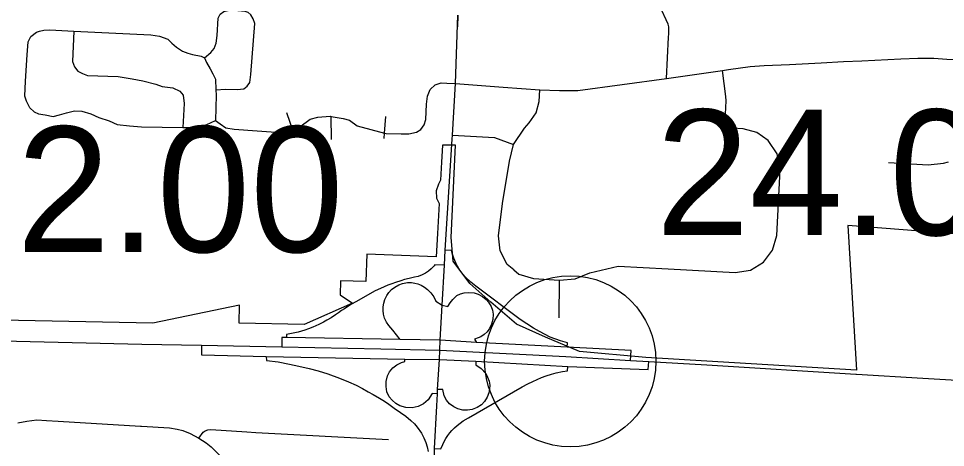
# Model space of a CAD drawing. Extents: x 1659811 to 1934326, y 644115 to 934867.
# Drawn here: x 1820308 to 1828424, y 768811 to 772572 of the extents above; entities that cross this region are included whole.
import ezdxf

# ---------------------------------------------------------------- set-up
doc = ezdxf.new("R2010")
doc.units = 0
for name, color, linetype in [('Default', 7, 'Continuous'), ('GM_X_City_Street', 7, 'Continuous'), ('GM_X_Corporation', 7, 'Continuous'), ('GM_X_Interchange_Ramps', 7, 'Continuous'), ('GM_X_Interstate_Route', 7, 'Continuous'), ('GM_X_US_Route', 7, 'Continuous')]:
    doc.layers.add(name, color=color, linetype=linetype)

msp = doc.modelspace()

# ---------------------------------------------------------------- linework, layer by layer
at = {"layer": 'Default'}
msp.add_circle((1825138.6, 769567.3), 750, dxfattribs=at)
at = {"layer": 'GM_X_City_Street'}
for points in [[(1825982.8, 772045.9), (1825998.5, 772408.4), (1826000.7, 772438.3), (1826000.9, 772498.5), (1825996.3, 772522.6), (1825922.4, 772680.8), (1825760.8, 772790.9)], [(1821936.2, 772228.5), (1821990.2, 772275), (1822020.4, 772310.3), (1822037.8, 772355.2), (1822047.4, 772422.3), (1822055.6, 772574.2), (1822071.7, 772609.8), (1822103.9, 772634.7), (1822154.1, 772644.8), (1822228.7, 772643.8), (1822288.1, 772638.2), (1822315.4, 772626.9), (1822341.3, 772604)], [(1822036.5, 771947.1), (1822118.9, 771954.2), (1822221.7, 771948.7), (1822279.5, 771954.5), (1822309.2, 771978), (1822334, 772010.8), (1822342.2, 772080.3), (1822376.6, 772527.7), (1822361.7, 772569.9), (1822341.3, 772604)], [(1820463.7, 772453.2), (1820492.2, 772462.7), (1820529.3, 772469.8), (1820582.6, 772471.9), (1820791.9, 772461.7), (1821467.1, 772428.6), (1821543.3, 772419.1), (1821613.8, 772390.2), (1821649.6, 772356.8), (1821690, 772320.1), (1821742.3, 772285.7), (1821789.9, 772268.4), (1821830, 772257.4), (1821907, 772242.9), (1821936.2, 772228.5), (1821952.5, 772185.8), (1821986.8, 772131.2), (1822008.9, 772087.1), (1822030.9, 772039.6), (1822036.5, 771947.1), (1822039.4, 771900.6), (1822032.2, 771678.5)], [(1820791.9, 772461.7), (1820780.8, 772194.8), (1820796.1, 772149.6), (1820825.8, 772112.1), (1820866.3, 772089.2), (1820912.5, 772073.4), (1821179.6, 772064), (1821301.8, 772044.7), (1821395.1, 772024.9), (1821510.1, 771995.6), (1821566.4, 771977.3), (1821659.6, 771965.9), (1821720.9, 771936.5), (1821748.3, 771900.5), (1821757, 771828.1), (1821747.4, 771617.5)], [(1820406.4, 771790), (1820378.1, 771846.6), (1820361.5, 771892.3), (1820368.2, 772022.6), (1820384, 772252.6), (1820393.1, 772368.9), (1820415.5, 772414), (1820463.7, 772453.2)], [(1826524.5, 772124.7), (1826713.7, 772150.9), (1826835.6, 772161), (1827059, 772170), (1827336.6, 772184.3), (1827532.5, 772194.7), (1827691.1, 772201.3), (1828033.1, 772217.8), (1828183.2, 772224.4), (1828322.7, 772223.7), (1828434.8, 772215.4), (1828494, 772211.7), (1828930.7, 772182.2), (1829307.4, 772159.6), (1829765, 772135.2), (1829928.9, 772122.3)], [(1824135, 772001.7), (1824550.8, 771969.8), (1824871.1, 771948.1), (1825045, 771940.3), (1825204.1, 771940.9), (1825982.8, 772045.9), (1826471.7, 772117.4), (1826524.5, 772124.7)], [(1826492.3, 771615.9), (1826503.5, 771851.8), (1826501.8, 771888.1), (1826471.7, 772117.4)], [(1822032.2, 771678.5), (1822073.7, 771649.7), (1822123, 771614.7), (1822196.7, 771601.2), (1822638.1, 771568.7), (1822714.2, 771577.3), (1822771.1, 771622.2), (1822860.5, 771690.6), (1822928.8, 771707.4), (1823035, 771715.4), (1823045.5, 771713.7), (1823150.6, 771697.1), (1823206.3, 771680), (1823271.3, 771630.6), (1823513.1, 771567.5), (1823525.5, 771564.2), (1823658.8, 771561.5), (1823724.1, 771562.8), (1823792.1, 771576.4), (1823831.6, 771598.2), (1823860.1, 771639), (1823875.1, 771688), (1823879.2, 771822.7), (1823887.3, 771892.1), (1823913.2, 771949.3), (1823955.3, 771990.1), (1824009.7, 772007.8), (1824057.4, 772005.1), (1824135, 772001.7)], [(1824644.1, 770368.6), (1824587.2, 770417.1), (1824523.7, 770534.4), (1824511.5, 770667.2), (1824546.2, 770949.9), (1824608, 771322.4), (1824643, 771468.6), (1824737.6, 771611.1), (1824779.5, 771657.4), (1824838.7, 771744.4), (1824865, 771846.3), (1824871.1, 771948.1)], [(1820406.4, 771790), (1820445.7, 771755.2), (1820483.4, 771736.4), (1820541.2, 771727.3), (1820610.9, 771711.9), (1820665.2, 771726.9), (1820727.6, 771745.7), (1820797.9, 771762.4), (1820861.8, 771759.2), (1820939.4, 771735.7), (1821010.7, 771704.2), (1821102.2, 771676.4), (1821171.6, 771643), (1821279.3, 771630.9), (1821385.1, 771622.9), (1821747.4, 771617.5), (1821837, 771616.2), (1821899.2, 771625), (1821955.5, 771644), (1822032.2, 771678.5)], [(1822714.2, 771577.3), (1822657.5, 771746.7)], [(1823047, 771512.7), (1823045.5, 771713.7)], [(1823509.1, 771519.7), (1823513.1, 771567.5), (1823524.9, 771711.9)], [(1826832.2, 770435.4), (1826910.4, 770542.1), (1826946.5, 770669.4), (1826978, 771246.1), (1826950.8, 771385.7), (1826871.8, 771504), (1826771.3, 771572.7), (1826653.8, 771604.7), (1826555.5, 771611.1), (1826492.3, 771615.9)], [(1824106.1, 771549.9), (1824474.9, 771530.4), (1824643, 771468.6)], [(1827926.7, 771310.8), (1828273.2, 771290), (1828407.9, 771304.9), (1828449.3, 771316)], [(1824644.1, 770368.6), (1824689, 770331.2), (1824816.6, 770292.7), (1825043.1, 770278.3), (1825182, 770290.7), (1825310.9, 770343.8), (1825557.5, 770401.6), (1825996.3, 770378.4), (1826582.5, 770345.8), (1826715.8, 770367), (1826832.2, 770435.4)], [(1825042.2, 769948.8), (1825043.1, 770278.3)], [(1820300.1, 769026.1), (1820381.4, 769041.9), (1820466.9, 769053.5), (1820551.8, 769048.8)], [(1820551.8, 769048.8), (1820653.7, 769043), (1821375.7, 768997.6), (1821384.6, 768997.1)], [(1821384.6, 768997.1), (1821629, 768983.9), (1821696.6, 768973.3), (1821746.2, 768959.6), (1821810.6, 768935.3), (1821887.6, 768893.1), (1821949.9, 768851.9), (1821995.3, 768816), (1822051.2, 768758), (1822261.8, 768532.3)], [(1821887.6, 768893.1), (1821924.6, 768944.8), (1821940.4, 768957.5), (1821965.7, 768967), (1821991, 768969.1), (1822305.6, 768948), (1822384, 768943.7)], [(1822384, 768943.7), (1823548.4, 768880)]]:
    msp.add_lwpolyline(points, dxfattribs=at)
at = {"layer": 'GM_X_Corporation'}
msp.add_lwpolyline([(1828649.4, 770672.8), (1827569, 770758.4), (1827644.5, 769489.5), (1825801.7, 769600.7), (1825219.9, 769651.9), (1824920.6, 769777.7), (1824667.3, 769893.3), (1824444.5, 770084.8), (1824259.5, 770250.1), (1824114.7, 770445.2), (1824096.8, 770652.7), (1824134.1, 771461.2), (1824020, 771463.4), (1824012.2, 771314.3), (1824003.6, 771156.6), (1823984.7, 771118.9), (1823963.1, 771062.9), (1823967.5, 770998.4), (1823991.7, 770949.8), (1823977.4, 770688.4), (1823965.1, 770483.6), (1823356.4, 770505.6), (1823347.7, 770265.8), (1823127.2, 770273.7), (1823123.6, 770148.8), (1823230.4, 770076.3), (1822809.5, 769890.7), (1822238.6, 769902.6), (1822241.9, 770059.5), (1821484.3, 769901.2), (1819863.1, 769934.9)], dxfattribs=at)
at = {"layer": 'GM_X_Interchange_Ramps'}
for points in [[(1825111.4, 769690.6), (1825113.8, 769728.4), (1825052.9, 769746.5), (1824963.5, 769779.3), (1824868.5, 769827.8), (1824815.7, 769858.3), (1824757.2, 769895.3), (1824701.1, 769934.4), (1824312.4, 770226.6), (1824268.6, 770261.6), (1824222.4, 770304.1), (1824198, 770332.4), (1824172.3, 770367.4), (1824152, 770400.1), (1824135.8, 770430.8), (1824118.6, 770470.5), (1824106.2, 770506.2), (1824097.3, 770538.8), (1824042.3, 770542.1)], [(1824036.1, 770409.6), (1823953.9, 770414.2), (1823946.8, 770404.7), (1823921.4, 770377.6), (1823898, 770357.9), (1823871.1, 770339.9), (1823840.5, 770324.2), (1823806.9, 770311.8), (1823775.4, 770304.3), (1823729.3, 770294), (1823687.8, 770283.3), (1823654.8, 770273.8), (1823609.6, 770259.2), (1823575.5, 770247), (1823541.5, 770233.9), (1823509.6, 770220.5), (1823478, 770206.4), (1823430.9, 770183.5), (1823260.3, 770087), (1823224.1, 770067), (1823191.1, 770047.4), (1823160.4, 770028.1), (1823136.3, 770012.2), (1823108.2, 769992.8), (1823082, 769973.7), (1823044.4, 769948), (1823008.3, 769926.5), (1822976.7, 769909.2), (1822936, 769888.9), (1822885.7, 769866.8), (1822848, 769852.3), (1822813.4, 769840.3), (1822784.2, 769831.2), (1822756.2, 769823.4), (1822713.2, 769813), (1822653.2, 769801.3), (1822652.6, 769775.1)], [(1823650.2, 769758.9), (1823586, 769840.2), (1823549, 769881.3), (1823529.1, 769911.1), (1823513.5, 769945.2), (1823503.9, 769979.6), (1823499.7, 770012.7), (1823500.4, 770045.8), (1823505.1, 770075.7), (1823514.7, 770107.7), (1823532.4, 770144.2), (1823550.6, 770170.2), (1823574.3, 770195.7), (1823602.3, 770217.7), (1823636.1, 770236.6), (1823669.7, 770248.8), (1823713.4, 770256.5), (1823747.5, 770256.7), (1823778, 770252.6), (1823805.2, 770245.3), (1823834.4, 770233.4), (1823861.2, 770217.9), (1823887.8, 770197.2), (1823916.7, 770168), (1823942.7, 770130.9), (1823961.9, 770093.4), (1824017.1, 770058.7)], [(1824017.1, 770058.7), (1824067.9, 770046.3), (1824086.5, 770079.3), (1824111.2, 770107.7), (1824145.2, 770143.5), (1824177.1, 770159.9), (1824210.5, 770168), (1824249.7, 770170.2), (1824297.9, 770166.1), (1824333.4, 770155.5), (1824370, 770136.4), (1824403.3, 770109.2), (1824423.7, 770085.1), (1824445.9, 770046.6), (1824456.3, 770016.7), (1824462.7, 769979.2), (1824461.1, 769934.2), (1824450.3, 769891.9), (1824431.5, 769853.8), (1824409.7, 769825), (1824383.4, 769800.7), (1824355.7, 769782.5), (1824333.3, 769771.9), (1824299.9, 769762.1), (1824317.3, 769731.8)], [(1821910.3, 769707.5), (1821910.8, 769623.9), (1822476.6, 769609.7), (1823691, 769586.8), (1823993.2, 769582.1), (1824313.1, 769569), (1825116.6, 769520.7), (1825821.3, 769496.4), (1825827.1, 769564.9)], [(1825666.8, 769574.5), (1825672.1, 769661.4), (1825111.4, 769690.6), (1824317.3, 769731.8), (1824000.7, 769751.8), (1823650.2, 769758.9), (1822652.6, 769775.1), (1822614.1, 769775.6), (1822613.2, 769693.9)], [(1822476.6, 769609.7), (1822477.6, 769574.4), (1822581.3, 769561.1), (1822681.1, 769542.1), (1822762.9, 769524.9), (1822851.4, 769504), (1822931.3, 769482.2), (1823015, 769456.5), (1823116.7, 769420.3), (1823196.6, 769388), (1823263.2, 769358.5), (1823319.3, 769329), (1823369.5, 769299.3), (1823413.3, 769275.7), (1823469.1, 769243.5), (1823511.9, 769217.3), (1823551, 769192.1), (1823597.9, 769156.9), (1823651.2, 769117.9), (1823697.8, 769085.6), (1823741.5, 769048.5), (1823775.3, 769018.3), (1823799.4, 768989.4), (1823834.7, 768936.9), (1823856.5, 768895.1), (1823873.2, 768854.1), (1823884.4, 768817.7), (1823893.7, 768775.6)], [(1823975.4, 769282), (1823928, 769283.9), (1823893.7, 769229.2), (1823854.7, 769193), (1823807.1, 769170.2), (1823752.9, 769158.8), (1823699.4, 769162.4), (1823646.5, 769177.5), (1823611.3, 769197.1), (1823578.5, 769225), (1823553.7, 769256.8), (1823533.1, 769299.1), (1823525.6, 769345.2), (1823525.6, 769389.9), (1823538, 769439.3), (1823555.1, 769475.5), (1823584.6, 769508.8), (1823619.8, 769535.9), (1823659.7, 769555.4), (1823691.1, 769563.9), (1823691, 769586.8)], [(1824313.1, 769569), (1824313.1, 769535.4), (1824358.7, 769505), (1824398.6, 769458.9), (1824414.7, 769428.9), (1824427.2, 769393.2), (1824433.4, 769358), (1824432.4, 769321.4), (1824426.2, 769290), (1824411.5, 769252.5), (1824388.7, 769215.9), (1824361.6, 769185.9), (1824323.1, 769161.7), (1824279.8, 769144.5), (1824239.9, 769137.9), (1824197, 769139.8), (1824155.2, 769149.3), (1824120, 769167.4), (1824082, 769195), (1824055.3, 769227.3), (1824035.4, 769263.4), (1824022.1, 769318.8), (1823977.4, 769320.5)], [(1823950.3, 768801.2), (1824004.9, 768798.4), (1824021.6, 768838.3), (1824033.5, 768864.5), (1824048.7, 768889.7), (1824067.7, 768915.4), (1824084.3, 768938.7), (1824102.4, 768961), (1824124.8, 768984.3), (1824148.5, 769005.2), (1824174.2, 769025.2), (1824199.9, 769043.7), (1824248.4, 769072.7), (1824718.2, 769344.3), (1824767.6, 769369), (1824809.5, 769390.4), (1824847.5, 769408), (1824886.5, 769424.6), (1824928.4, 769439.8), (1824973.5, 769453.6), (1825014.9, 769465), (1825070.1, 769477.9), (1825115.2, 769484.1), (1825116.6, 769520.7)]]:
    msp.add_lwpolyline(points, dxfattribs=at)
at = {"layer": 'GM_X_Interstate_Route'}
for points in [[(1818800.2, 769778.6), (1818800.2, 769778.6), (1819017.5, 769778.8), (1819129.1, 769776.5), (1819977.7, 769751.9), (1820042.6, 769748.4), (1821387.9, 769716.9), (1821910.3, 769707.5), (1822613.2, 769693.9), (1823480.9, 769677.6), (1823997.2, 769664)], [(1823997.2, 769664), (1825101, 769607.7), (1825666.8, 769574.5), (1825827.1, 769564.9)], [(1825827.1, 769564.9), (1826334.9, 769536.4), (1827639.1, 769454.4)], [(1827639.1, 769454.4), (1827645.9, 769454), (1828225.5, 769420.2)], [(1828225.5, 769420.2), (1828918.4, 769379.7)]]:
    msp.add_lwpolyline(points, dxfattribs=at)
at = {"layer": 'GM_X_US_Route'}
for points in [[(1824103.9, 771515.2), (1824106.1, 771549.9), (1824135, 772001.7), (1824153.9, 772602.5), (1824150.6, 772498.5), (1824154.2, 772583.4)], [(1823997.2, 769664), (1824000.7, 769751.8), (1824017.1, 770058.7), (1824036.1, 770409.6), (1824042.3, 770542.1), (1824103.9, 771515.2)], [(1823969.8, 769175.2), (1823975.4, 769282), (1823977.4, 769320.5), (1823993.2, 769582.1), (1823997.2, 769664)], [(1823925.1, 768336.3), (1823948.8, 768770.3), (1823950.3, 768801.2), (1823969.8, 769175.2)]]:
    msp.add_lwpolyline(points, dxfattribs=at)

# ---------------------------------------------------------------- texts
at = {"layer": 'Default'}
for s, p in [('24.00', (1825888.6, 770673.3)), ('12.00', (1819473.2, 770525))]:
    msp.add_text(s, height=1100, dxfattribs=at).set_placement(p)

doc.saveas('drawing.dxf')
